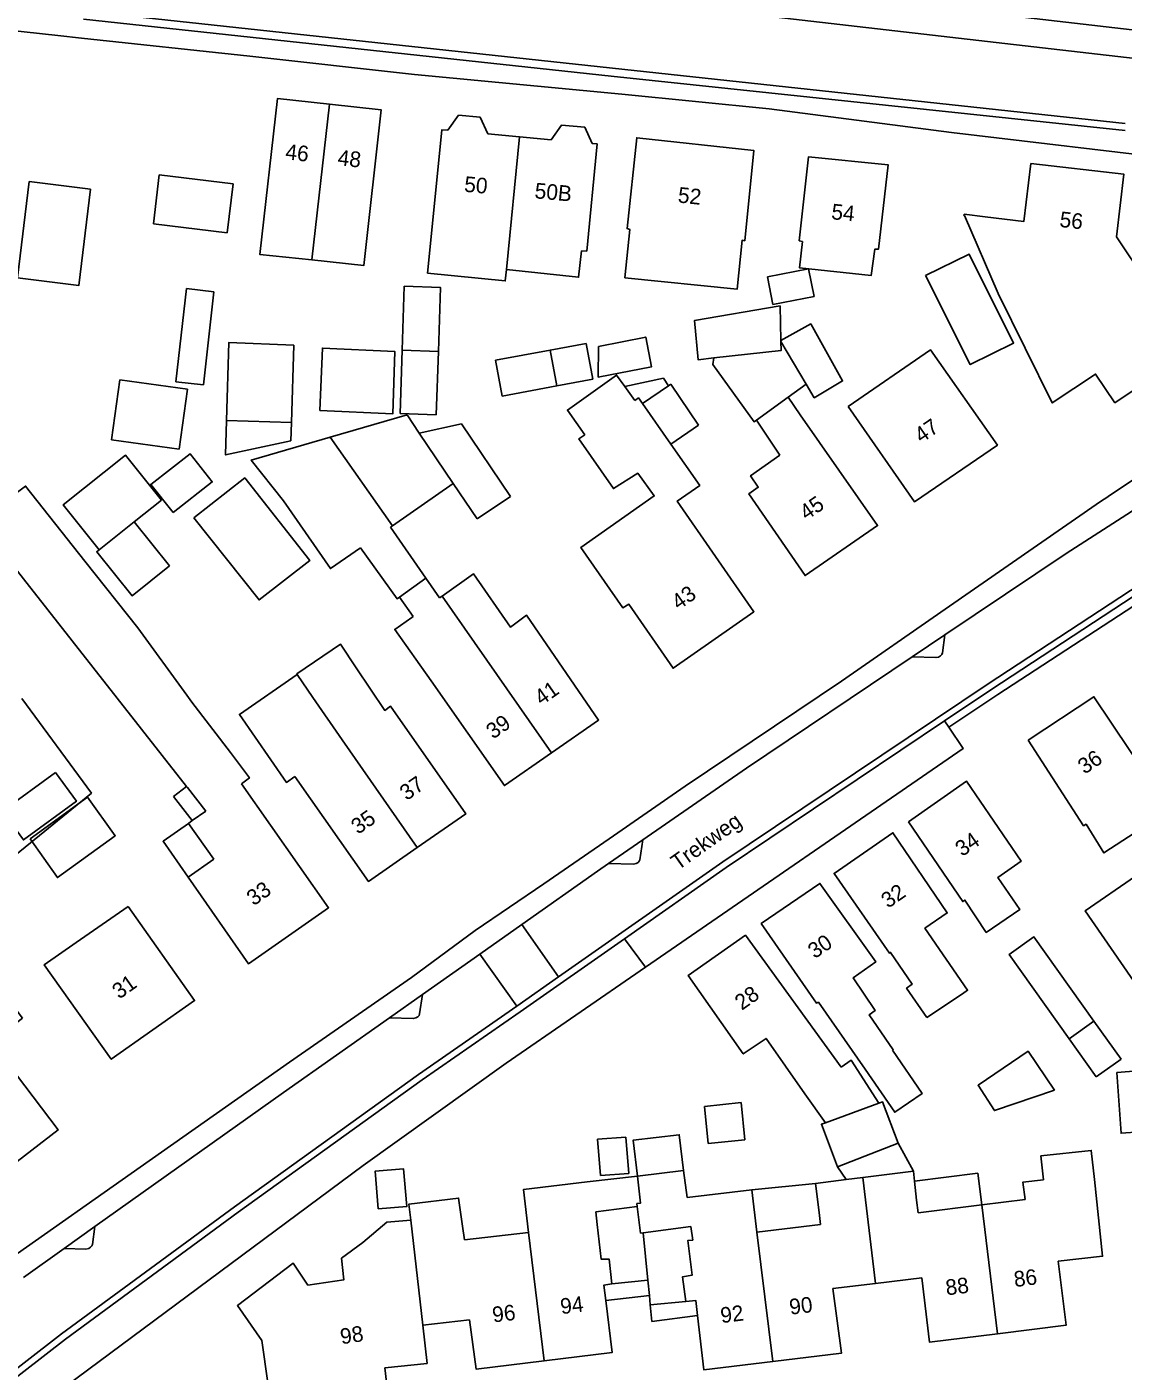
# Model space of a CAD drawing. Extents: x 194485 to 197793, y 468269 to 470822.
# Drawn here: x 195187.3 to 195271.6, y 470096.7 to 470200.2 of the extents above; entities that cross this region are included whole.
import ezdxf

# ---------------------------------------------------------------- set-up
doc = ezdxf.new("R2010")
doc.units = 0
for name, color, linetype in [('BGT grensvlak gebouwinstallatie plus 1', 7, 'Continuous'), ('BGT grensvlak onbegroeid terreindeel', 7, 'Continuous'), ('BGT grensvlak overig bouwwerk uitbreiding populatie', 7, 'Continuous'), ('BGT grensvlak pand op maaiveld', 7, 'Continuous'), ('BGT grensvlak pand op maaiveld LR', 7, 'Continuous'), ('BGT grensvlak wegdeel', 7, 'Continuous'), ('BGT tekst huisnummerreeks', 7, 'Continuous'), ('BGT tekst openbare ruimte label weg', 7, 'Continuous'), ('GEM grensvlak WOZ_BRK percelen', 7, 'Continuous')]:
    doc.layers.add(name, color=color, linetype=linetype)

msp = doc.modelspace()

# ---------------------------------------------------------------- linework, layer by layer
at = {"layer": 'BGT grensvlak gebouwinstallatie plus 1'}
for p, q in [((195197.01, 470185.02), (195197.46, 470188.78)), ((195197.46, 470188.78), (195203.14, 470188.09)), ((195203.14, 470188.09), (195202.69, 470184.33)), ((195202.69, 470184.33), (195197.01, 470185.02)), ((195216.14, 470175.29), (195215.98, 470170.41)), ((195218.77, 470170.32), (195218.93, 470175.2)), ((195227.53, 470175.3), (195223.32, 470174.52)), ((195231.26, 470175.58), (195231.21, 470173.21)), ((195223.32, 470174.52), (195223.83, 470171.76)), ((195233.26, 470172.51), (195236.25, 470173.14)), ((195236.25, 470173.14), (195236.62, 470172.55)), ((195223.83, 470171.76), (195228.04, 470172.54)), ((195207.63, 470169.74), (195207.59, 470168.31)), ((195215.98, 470170.41), (195218.77, 470170.32)), ((195220.72, 470169.63), (195217.46, 470168.92)), ((195224.48, 470164.04), (195220.72, 470169.63)), ((195220.08, 470165.03), (195221.91, 470162.31)), ((195221.91, 470162.31), (195224.48, 470164.04)), ((195198.25, 470158.7), (195195.53, 470162.09)), ((195199.55, 470141.72), (195198.55, 470140.94)), ((195198.55, 470140.94), (195200, 470139.09)), ((195271.44, 470120.73), (195269.36, 470123.65)), ((195267.45, 470122.29), (195269.53, 470119.37)), ((195269.53, 470119.37), (195271.44, 470120.73)), ((195255.47, 470112.1), (195254.31, 470114.27)), ((195249.63, 470112.45), (195250.29, 470111.46)), ((195247.95, 470111.17), (195243.03, 470110.67)), ((195231.81, 470102.16), (195235.16, 470102.53)), ((195235.23, 470101.82), (195235.36, 470100.53)), ((195235.36, 470100.53), (195238.86, 470101))]:
    msp.add_line(p, q, dxfattribs=at)
for points in [[(195231.26, 470175.58), (195234.88, 470176.3), (195235.33, 470174.02), (195231.21, 470173.21)], [(195207.59, 470168.31), (195202.56, 470167.23), (195202.64, 470169.89)], [(195198.52, 470162.79), (195201.53, 470165.15), (195199.83, 470167.33), (195196.81, 470164.96), (195198.52, 470162.79)], [(195192.84, 470159.92), (195192.65, 470159.78), (195195.37, 470156.39), (195198.25, 470158.7)], [(195199.71, 470138.88), (195197.76, 470137.5), (195199.68, 470134.74)], [(195234.25, 470111.73), (195233.92, 470114.5), (195237.46, 470114.92), (195237.79, 470112.16)], [(195255.55, 470111.34), (195260.42, 470111.95), (195260.73, 470109.51)]]:
    msp.add_lwpolyline(points, dxfattribs=at)
at = {"layer": 'BGT grensvlak onbegroeid terreindeel'}
for points in [[(195258.2, 470146.27), (195261.96, 470148.8), (195283.39, 470162.78), (195302.15, 470174.6)], [(195234.87, 470127.8), (195224.15, 470120.43), (195213.14, 470112.55), (195182.67, 470089.92)]]:
    msp.add_lwpolyline(points, dxfattribs=at)
at = {"layer": 'BGT grensvlak overig bouwwerk uitbreiding populatie'}
for p, q in [((195244.24, 470180.93), (195247.41, 470181.55)), ((195244.65, 470178.8), (195244.24, 470180.93)), ((195247.41, 470181.55), (195247.83, 470179.42)), ((195198.74, 470172.86), (195199.55, 470180.03)), ((195199.55, 470180.03), (195201.67, 470179.79)), ((195201.67, 470179.79), (195200.86, 470172.62)), ((195247.83, 470179.42), (195244.65, 470178.8)), ((195230.31, 470175.82), (195227.53, 470175.3)), ((195230.82, 470173.06), (195230.31, 470175.82)), ((195228.04, 470172.54), (195227.53, 470175.3)), ((195200.86, 470172.62), (195198.74, 470172.86)), ((195228.04, 470172.54), (195230.82, 470173.06)), ((195236.62, 470172.55), (195236.81, 470172.68)), ((195236.81, 470172.68), (195238.95, 470169.53)), ((195234.62, 470171.19), (195236.62, 470172.55)), ((195238.95, 470169.53), (195236.8, 470168.07)), ((195239.4, 470117.1), (195242.21, 470117.39)), ((195239.69, 470114.23), (195239.4, 470117.1)), ((195242.21, 470117.39), (195242.51, 470114.52)), ((195231.18, 470114.58), (195233.35, 470114.74)), ((195233.35, 470114.74), (195233.57, 470111.93)), ((195231.39, 470111.77), (195231.18, 470114.58)), ((195242.51, 470114.52), (195239.69, 470114.23)), ((195233.57, 470111.93), (195231.39, 470111.77))]:
    msp.add_line(p, q, dxfattribs=at)
for points in [[(195189.48, 470142.78), (195185.4, 470139.82), (195187.01, 470137.61), (195191.09, 470140.58), (195189.48, 470142.78)], [(195271.11, 470119.71), (195271.45, 470115.03), (195272.91, 470115.14), (195272.76, 470117.24), (195273.24, 470117.28), (195273.06, 470119.85), (195271.11, 470119.71)]]:
    msp.add_lwpolyline(points, dxfattribs=at)
at = {"layer": 'BGT grensvlak pand op maaiveld'}
for p, q in [((195225.17, 470191.71), (195222.74, 470191.94)), ((195227.61, 470191.49), (195225.17, 470191.71)), ((195216.14, 470175.29), (195218.93, 470175.2)), ((195240.04, 470174.2), (195240.11, 470174.71)), ((195193.79, 470168.4), (195194.43, 470173.02)), ((195194.43, 470173.02), (195199.64, 470172.3)), ((195247.22, 470172.67), (195245.83, 470171.67)), ((195199.64, 470172.3), (195199, 470167.67)), ((195234.03, 470171.42), (195233.26, 470172.51)), ((195246.75, 470170.31), (195245.83, 470171.67)), ((195234.62, 470171.19), (195236.8, 470168.07)), ((195202.64, 470169.89), (195207.63, 470169.74)), ((195216.53, 470170.31), (195210.61, 470168.59)), ((195217.46, 470168.92), (195216.53, 470170.31)), ((195243.4, 470169.92), (195245.2, 470167.22)), ((195220.08, 470165.03), (195217.46, 470168.92)), ((195199, 470167.67), (195193.79, 470168.4)), ((195215.39, 470161.78), (195220.08, 470165.03)), ((195197.62, 470163.76), (195195.53, 470162.09)), ((195195.53, 470162.09), (195192.84, 470159.92)), ((195215.24, 470161.68), (195215.39, 470161.78)), ((195217.97, 470157.75), (195215.24, 470161.68)), ((195191.74, 470159.06), (195195.8, 470153.92)), ((195217.97, 470157.75), (195219.02, 470156.23)), ((195215.94, 470156.29), (195217, 470154.81)), ((195219.02, 470156.23), (195219.22, 470156.37)), ((195216.88, 470154.72), (195217, 470154.81)), ((195195.8, 470153.92), (195199.57, 470148.74)), ((195199.57, 470148.74), (195199.96, 470148.2)), ((195199.96, 470148.2), (195202.93, 470144.32)), ((195199.62, 470141.63), (195199.55, 470141.72)), ((195199.62, 470141.63), (195201.04, 470139.82)), ((195191.95, 470140.9), (195187.53, 470137.68)), ((195200, 470139.09), (195201.04, 470139.82)), ((195199.71, 470138.88), (195200, 470139.09)), ((195201.67, 470136.12), (195199.71, 470138.88)), ((195201.67, 470136.12), (195199.68, 470134.74)), ((195191.07, 470129.71), (195195.08, 470132.48)), ((195259.24, 470125.77), (195256.51, 470123.94)), ((195269.36, 470123.65), (195267.45, 470122.29)), ((195248.7, 470115.83), (195247.13, 470118.06)), ((195249.63, 470112.45), (195254.31, 470114.27)), ((195234.25, 470111.73), (195230.38, 470111.28)), ((195237.79, 470112.16), (195234.25, 470111.73)), ((195238.06, 470110.08), (195237.79, 470112.16)), ((195251.57, 470111.62), (195250.29, 470111.46)), ((195255.47, 470112.1), (195251.57, 470111.62)), ((195255.55, 470111.34), (195255.47, 470112.1)), ((195243.03, 470110.67), (195238.06, 470110.08)), ((195243.43, 470107.42), (195243.03, 470110.67)), ((195250.29, 470111.46), (195247.95, 470111.17)), ((195247.95, 470111.17), (195248.22, 470108.94)), ((195255.72, 470109.89), (195255.55, 470111.34)), ((195255.72, 470109.89), (195255.83, 470108.9)), ((195264.08, 470109.93), (195260.73, 470109.51)), ((195248.32, 470108.01), (195248.22, 470108.94)), ((195260.73, 470109.51), (195255.83, 470108.9)), ((195220.94, 470106.82), (195220.78, 470107.88)), ((195243.43, 470107.42), (195248.32, 470108.01)), ((195220.94, 470106.82), (195225.86, 470107.39)), ((195235.04, 470103.73), (195232.27, 470103.45)), ((195235.16, 470102.53), (195235.04, 470103.73)), ((195249.26, 470103.08), (195252.56, 470103.47)), ((195252.56, 470103.47), (195256.11, 470103.9)), ((195235.16, 470102.53), (195235.23, 470101.82)), ((195235.23, 470101.82), (195237.97, 470102.09)), ((195217.74, 470100.25), (195221.33, 470100.67))]:
    msp.add_line(p, q, dxfattribs=at)
for points in [[(195210.55, 470194.23), (195206.56, 470194.67), (195205.19, 470182.67), (195209.19, 470182.24)], [(195209.19, 470182.24), (195213.2, 470181.82), (195214.53, 470193.79), (195210.55, 470194.23)], [(195222.74, 470191.94), (195222.14, 470193.23), (195220.48, 470193.39), (195219.66, 470192.22)], [(195230.76, 470191.21), (195230.19, 470192.45), (195228.4, 470192.61), (195227.61, 470191.49)], [(195219.66, 470192.22), (195219.2, 470192.26), (195218.38, 470184.03)], [(195233.27, 470180.87), (195233.66, 470184.58), (195233.45, 470184.65), (195234.19, 470191.64), (195243.2, 470190.66), (195242.5, 470183.71), (195242.29, 470183.75), (195241.91, 470179.98), (195233.27, 470180.87)], [(195229.95, 470182.95), (195230.34, 470182.92), (195231.14, 470191.17), (195230.76, 470191.21)], [(195246.94, 470183.66), (195246.72, 470181.63), (195252.22, 470181.03), (195252.51, 470183.08), (195252.79, 470183.08), (195253.54, 470189.55), (195247.4, 470190.17), (195246.69, 470183.72), (195246.94, 470183.66)], [(195259.36, 470185.66), (195259.38, 470185.75), (195260.99, 470185.55), (195263.97, 470185.21), (195264.51, 470189.66), (195271.65, 470188.85), (195271.1, 470184.02), (195273.43, 470180.52)], [(195192.18, 470187.69), (195191.27, 470180.27), (195186.55, 470180.85), (195187.46, 470188.27), (195192.18, 470187.69)], [(195276.94, 470175.24), (195270.97, 470171.25), (195269.49, 470173.46), (195266.15, 470171.24), (195261.99, 470179.65), (195259.39, 470185.65), (195259.36, 470185.66)], [(195224.17, 470181.51), (195224.08, 470180.63), (195218.1, 470181.23), (195218.38, 470184.03)], [(195229.95, 470182.95), (195229.71, 470180.91), (195224.17, 470181.51)], [(195256.39, 470181.05), (195259.75, 470182.69), (195263.18, 470175.84), (195259.84, 470174.19), (195256.39, 470181.05)], [(195218.93, 470175.2), (195219.09, 470180.12), (195216.3, 470180.22), (195216.14, 470175.29)], [(195240.11, 470174.71), (195238.92, 470174.54), (195238.63, 470177.57), (195245.21, 470178.7), (195245.27, 470176.04)], [(195247.22, 470172.67), (195247.84, 470171.63), (195250.02, 470172.93), (195247.58, 470177.32), (195245.27, 470176.04)], [(195207.63, 470169.74), (195207.8, 470175.68), (195202.81, 470175.88), (195202.64, 470169.89)], [(195209.82, 470170.66), (195210.01, 470175.46), (195215.59, 470175.19), (195215.43, 470170.4), (195209.82, 470170.66)], [(195250.45, 470170.95), (195256.79, 470175.32), (195261.93, 470167.99), (195255.56, 470163.62), (195250.45, 470170.95)], [(195243.4, 470169.92), (195243.22, 470169.79), (195240.04, 470174.2)], [(195233.26, 470172.51), (195232.64, 470173.38), (195228.85, 470170.69), (195230.2, 470168.79)], [(195234.03, 470171.42), (195234.32, 470171.62), (195234.62, 470171.19)], [(195246.75, 470170.31), (195252.71, 470161.8), (195247.14, 470157.95), (195242.82, 470164.24), (195243.54, 470164.74), (195242.94, 470165.63), (195245.2, 470167.22)], [(195210.61, 470168.59), (195204.53, 470166.84), (195207.01, 470163.71)], [(195236.8, 470168.07), (195239.03, 470164.89), (195237.3, 470163.68), (195243.2, 470155.17), (195236.99, 470150.82), (195233.59, 470155.74), (195233.13, 470155.46), (195229.9, 470160.12), (195235.53, 470164.08), (195234.27, 470165.82), (195232.4, 470164.64), (195229.73, 470168.46), (195230.2, 470168.79)], [(195192.84, 470159.92), (195190.06, 470163.38), (195194.85, 470167.22), (195197.62, 470163.76)], [(195200.12, 470162.39), (195204.03, 470165.46), (195209.04, 470159.1), (195205.14, 470156.08), (195200.12, 470162.39)], [(195199.55, 470141.72), (195183.53, 470162.12), (195187.18, 470164.83), (195191.74, 470159.06)], [(195207.01, 470163.71), (195210.63, 470158.49), (195212.93, 470160.08)], [(195212.93, 470160.08), (195215.76, 470156.16), (195215.94, 470156.29)], [(195227.63, 470144.31), (195231.25, 470146.83), (195225.72, 470154.9), (195224.47, 470153.98), (195221.64, 470158.08), (195219.22, 470156.37)], [(195218.37, 470149.84), (195215.58, 470153.81), (195216.88, 470154.72)], [(195208.07, 470150.34), (195208.04, 470150.38), (195211.39, 470152.68), (195212.6, 470150.86)], [(195207.89, 470142.48), (195207.24, 470142.03), (195203.62, 470147.26), (195208.07, 470150.34)], [(195217.29, 470137.01), (195221.03, 470139.6), (195215.26, 470147.89), (195214.81, 470147.57), (195212.6, 470150.86)], [(195218.37, 470149.84), (195224.01, 470141.78), (195227.63, 470144.31)], [(195264.31, 470145.28), (195269.36, 470148.62), (195273.54, 470142.38), (195275.68, 470143.67), (195277.28, 470141.26), (195270.13, 470136.6), (195268.75, 470138.81), (195268.56, 470138.7), (195264.31, 470145.28)], [(195202.93, 470144.32), (195204.39, 470142.37), (195203.79, 470141.93)], [(195203.79, 470141.93), (195210.49, 470132.38), (195204.33, 470128.06), (195199.68, 470134.74)], [(195207.89, 470142.48), (195213.55, 470134.41), (195217.29, 470137.01)], [(195255.09, 470139), (195259.56, 470142.12), (195263.77, 470135.97), (195261.97, 470134.72), (195263.66, 470132.25), (195261.07, 470130.48), (195259.43, 470132.97), (195259.27, 470132.86), (195255.09, 470139)], [(195187.53, 470137.68), (195189.62, 470134.7), (195194.08, 470137.93), (195191.95, 470140.9)], [(195256.51, 470123.94), (195254.94, 470126.19), (195255.37, 470126.49), (195253.72, 470128.94), (195253.63, 470128.89), (195249.37, 470135.03), (195253.9, 470138.16), (195258.07, 470131.99), (195256.36, 470130.8), (195259.64, 470126.04), (195259.24, 470125.77)], [(195272.55, 470134.81), (195268.69, 470132.15), (195273.65, 470124.95), (195277.51, 470127.61), (195272.55, 470134.81)], [(195251.75, 470119.97), (195248.16, 470125.11), (195248.02, 470125.04), (195243.76, 470131.17), (195248.28, 470134.26), (195252.57, 470128.21), (195250.83, 470126.98), (195252.53, 470124.48), (195252.07, 470124.15), (195253.92, 470121.45), (195253.87, 470121.42)], [(195191.07, 470129.71), (195188.6, 470127.98), (195193.77, 470120.72), (195200.18, 470125.24), (195195.08, 470132.48)], [(195249.91, 470120.11), (195242.55, 470130.27), (195238.15, 470127.17), (195242.38, 470121.13), (195244.14, 470122.33), (195247.13, 470118.06)], [(195267.45, 470122.29), (195262.83, 470128.78), (195264.74, 470130.14), (195269.36, 470123.65)], [(195186.93, 470123.88), (195184.54, 470122.06), (195189.68, 470115.28), (195183.57, 470110.59), (195176.61, 470119.73), (195181.8, 470123.72), (195179.97, 470126.09), (195183.29, 470128.66), (195186.93, 470123.88)], [(195251.75, 470119.97), (195254.04, 470116.65), (195256.15, 470118.1), (195253.87, 470121.42)], [(195266.32, 470118.34), (195261.7, 470116.77), (195260.44, 470118.72), (195264.29, 470121.34), (195266.32, 470118.34)], [(195252.82, 470117.34), (195250.68, 470120.66), (195249.91, 470120.11)], [(195254.31, 470114.27), (195253.1, 470117.44), (195252.82, 470117.34)], [(195248.7, 470115.83), (195248.39, 470115.72), (195249.63, 470112.45)], [(195269.39, 470111.47), (195269.15, 470113.71), (195265.28, 470113.28), (195265.48, 470111.45)], [(195214.31, 470109.2), (195214.06, 470112.1), (195216.26, 470112.29), (195216.5, 470109.39), (195214.31, 470109.2)], [(195230.38, 470111.28), (195225.47, 470110.7), (195225.86, 470107.39)], [(195265.48, 470111.45), (195263.89, 470111.27), (195264.08, 470109.93)], [(195269.39, 470111.47), (195270.02, 470105.56), (195266.61, 470105.18)], [(195216.8, 470108.35), (195216.66, 470109.58), (195220.49, 470110.04), (195220.78, 470107.88)], [(195216.8, 470108.35), (195214.97, 470108.18), (195213.12, 470106.61)], [(195213.12, 470106.61), (195211.49, 470105.41), (195211.66, 470103.75), (195208.89, 470103.35)], [(195205.36, 470099.08), (195203.47, 470101.77), (195207.75, 470105.04), (195208.89, 470103.35)], [(195261.95, 470099.6), (195267.21, 470100.25), (195266.61, 470105.18)], [(195232.27, 470103.45), (195231.66, 470103.35), (195231.81, 470102.16)], [(195256.11, 470103.9), (195256.7, 470098.96), (195261.95, 470099.6)], [(195249.26, 470103.08), (195249.95, 470098.11), (195244.65, 470097.47)], [(195231.81, 470102.16), (195232.29, 470098.15), (195227.06, 470097.51)], [(195237.97, 470102.09), (195238.73, 470102.16), (195238.86, 470101)], [(195214.8, 470096.97), (195218.06, 470097.32), (195217.74, 470100.25)], [(195227.06, 470097.51), (195221.83, 470096.88), (195221.33, 470100.67)], [(195238.86, 470101), (195239.35, 470096.82), (195244.65, 470097.47)], [(195205.36, 470099.08), (195206.26, 470092.75), (195211.01, 470093.33), (195210.77, 470095.24), (195214.95, 470095.87), (195214.8, 470096.97)]]:
    msp.add_lwpolyline(points, dxfattribs=at)
at = {"layer": 'BGT grensvlak pand op maaiveld LR'}
for p, q in [((195210.55, 470194.23), (195209.19, 470182.24)), ((195224.17, 470181.51), (195225.17, 470191.71)), ((195245.27, 470176.04), (195245.28, 470175.97)), ((195247.22, 470172.67), (195245.28, 470175.97)), ((195245.83, 470171.67), (195243.4, 470169.92)), ((195215.39, 470161.78), (195210.61, 470168.59)), ((195215.94, 470156.29), (195217.97, 470157.75)), ((195219.22, 470156.37), (195227.63, 470144.31)), ((195209.28, 470148.56), (195208.07, 470150.34)), ((195209.28, 470148.56), (195211.54, 470145.31)), ((195211.54, 470145.31), (195217.29, 470137.01)), ((195252.82, 470117.34), (195248.7, 470115.83)), ((195251.57, 470111.62), (195252.56, 470103.47)), ((195231.04, 470108.99), (195234.23, 470109.39)), ((195231.14, 470108.01), (195231.04, 470108.99)), ((195260.73, 470109.51), (195261.95, 470099.6)), ((195217.74, 470100.25), (195216.8, 470108.35)), ((195238.36, 470107.84), (195234.68, 470107.37)), ((195238.36, 470107.84), (195238.5, 470106.81)), ((195225.86, 470107.39), (195227.06, 470097.51)), ((195235.04, 470103.73), (195234.68, 470107.37)), ((195243.43, 470107.42), (195244.65, 470097.47))]:
    msp.add_line(p, q, dxfattribs=at)
for points in [[(195240.11, 470174.71), (195245.31, 470175.27), (195245.28, 470175.97)], [(195234.25, 470111.73), (195234.48, 470109.65), (195234.2, 470109.62), (195234.23, 470109.39)], [(195234.68, 470107.37), (195234.48, 470107.34), (195234.23, 470109.39)], [(195231.14, 470108.01), (195231.44, 470105.34), (195232.07, 470105.33), (195232.27, 470103.45)], [(195238.5, 470106.81), (195238.11, 470106.77), (195238.46, 470104.11), (195237.7, 470103.97), (195237.97, 470102.09)]]:
    msp.add_lwpolyline(points, dxfattribs=at)
at = {"layer": 'BGT grensvlak wegdeel'}
for p, q in [((195191.71, 470201.38), (195271.77, 470192.75)), ((195257.92, 470155.37), (195269.87, 470163.65)), ((195255.38, 470151.69), (195257.9, 470153.38)), ((195257.86, 470146.76), (195258.2, 470146.27)), ((195232.02, 470135.78), (195234.65, 470137.6)), ((195222.11, 470128.81), (195225.34, 470131.09)), ((195225.34, 470131.09), (195228.18, 470127.06)), ((195225.22, 470124.38), (195233.24, 470130)), ((195233.24, 470130), (195234.87, 470127.8)), ((195217.71, 470125.7), (195222.11, 470128.81)), ((195224.96, 470124.8), (195222.11, 470128.81)), ((195224.96, 470124.8), (195228.18, 470127.06)), ((195215.16, 470123.91), (195217.71, 470125.7)), ((195190.15, 470106.17), (195192.51, 470107.85)), ((195187.01, 470103.93), (195190.15, 470106.17))]:
    msp.add_line(p, q, dxfattribs=at)
for points in [[(195298.06, 470196.68), (195282.26, 470198.8), (195245.91, 470203.02), (195221.29, 470205.91), (195205.8, 470207.49), (195196.89, 470208.48)], [(195192.3, 470206.93), (195192.4, 470206.92), (195205.04, 470205.54), (195272.54, 470197.75)], [(195113.65, 470206.53), (195162.18, 470202.47), (195174.81, 470201.07), (195179.89, 470200.57), (195181.85, 470200.37), (195189.66, 470199.5), (195191.48, 470199.3), (195204.42, 470197.92), (195217.09, 470196.52), (195233.04, 470195), (195244.37, 470193.87)], [(195271.76, 470192.19), (195232.23, 470196.38), (195191.64, 470200.78)], [(195296.95, 470186.74), (195276.59, 470189.9), (195258.4, 470192.04), (195244.37, 470193.87)], [(195269.87, 470163.65), (195270.42, 470164.01), (195270.45, 470164.03), (195275.41, 470167.35), (195300.08, 470183.76), (195298.36, 470186.52), (195296.95, 470186.74)], [(195228.18, 470127.06), (195240.8, 470135.91), (195261.23, 470149.62), (195284.61, 470164.97), (195301.52, 470175.6)], [(195257.86, 470146.76), (195261.51, 470149.21), (195284.88, 470164.55), (195301.79, 470175.17)], [(195257.9, 470153.38), (195267.22, 470159.64), (195277, 470165.92)], [(195207.47, 470120.49), (195216.86, 470127.01), (195221.77, 470130.62), (195227.05, 470134.22), (195232.06, 470137.68), (195237.92, 470141.73), (195249.94, 470149.82), (195257.92, 470155.37)], [(195255.38, 470151.69), (195257.2, 470151.64), (195257.41, 470151.68), (195257.56, 470151.78), (195257.65, 470151.88), (195257.7, 470151.99), (195257.9, 470153.38)], [(195234.65, 470137.6), (195242.64, 470143.13), (195255.38, 470151.69)], [(195233.24, 470130), (195241.08, 470135.49), (195257.86, 470146.76)], [(195258.2, 470146.27), (195259.31, 470144.65), (195234.87, 470127.8)], [(195232.02, 470135.78), (195233.93, 470135.73), (195234.14, 470135.78), (195234.29, 470135.87), (195234.38, 470135.97), (195234.43, 470136.08), (195234.65, 470137.6)], [(195225.34, 470131.09), (195231.17, 470135.2), (195232.02, 470135.78)], [(195215.16, 470123.91), (195217, 470123.86), (195217.2, 470123.9), (195217.35, 470124), (195217.45, 470124.1), (195217.49, 470124.21), (195217.71, 470125.7)], [(195224.96, 470124.8), (195217.39, 470119.56), (195203.24, 470109.36), (195189.95, 470099.58), (195181.53, 470093.07)], [(195225.22, 470124.38), (195217.68, 470119.15), (195203.54, 470108.95), (195190.25, 470099.18), (195181.85, 470092.68)], [(195192.51, 470107.85), (195207.02, 470118.17), (195215.16, 470123.91)], [(195207.47, 470120.49), (195196, 470112.43), (195185.86, 470105.28)], [(195190.15, 470106.17), (195191.82, 470106.12), (195192.03, 470106.16), (195192.18, 470106.26), (195192.27, 470106.36), (195192.32, 470106.47), (195192.51, 470107.85)]]:
    msp.add_lwpolyline(points, dxfattribs=at)
at = {"layer": 'GEM grensvlak WOZ_BRK percelen'}
msp.add_lwpolyline([(195186.88, 470148.5), (195192.24, 470141.21), (195180.91, 470131.99), (195173.55, 470125.85), (195167.7, 470133.17)], dxfattribs=at)

# ---------------------------------------------------------------- texts
at = {"layer": 'BGT tekst huisnummerreeks'}
for s, rotation, p in [('46', 353.7, (195207.12, 470189.99)), ('48', 353.7, (195211.14, 470189.54)), ('50', 354.8, (195220.88, 470187.49)), ('50B', 354.8, (195226.3, 470186.99)), ('52', 353.8, (195237.31, 470186.67)), ('54', 354.2, (195249.12, 470185.38)), ('56', 353.5, (195266.67, 470184.79)), ('47', 34.5, (195256.08, 470168.1)), ('45', 34.7, (195247.25, 470162.16)), ('43', 35.1, (195237.41, 470155.26)), ('41', 34.9, (195226.86, 470147.91)), ('39', 34.9, (195223.14, 470145.32)), ('36', 33.5, (195268.63, 470142.62)), ('37', 34.8, (195216.49, 470140.59)), ('35', 34.8, (195212.75, 470137.99)), ('34', 34.8, (195259.22, 470136.28)), ('33', 35.1, (195204.72, 470132.49)), ('32', 34.7, (195253.52, 470132.3)), ('30', 34.4, (195247.88, 470128.42)), ('31', 35.2, (195194.38, 470125.31)), ('28', 35.2, (195242.27, 470124.45)), ('86', 7, (195263.27, 470103.19)), ('88', 7, (195258.02, 470102.55)), ('94', 6.9, (195228.38, 470101.1)), ('90', 7, (195246, 470101.06)), ('96', 6.9, (195223.15, 470100.46)), ('92', 7, (195240.7, 470100.41)), ('98', 8.6, (195211.47, 470098.78))]:
    msp.add_text(s, height=1.2, rotation=rotation, dxfattribs=at).set_placement(p)
at = {"layer": 'BGT tekst openbare ruimte label weg'}
msp.add_text('Trekweg', height=1.2, rotation=35.3, dxfattribs=at).set_placement((195237.36, 470135.23))

doc.saveas('drawing.dxf')
